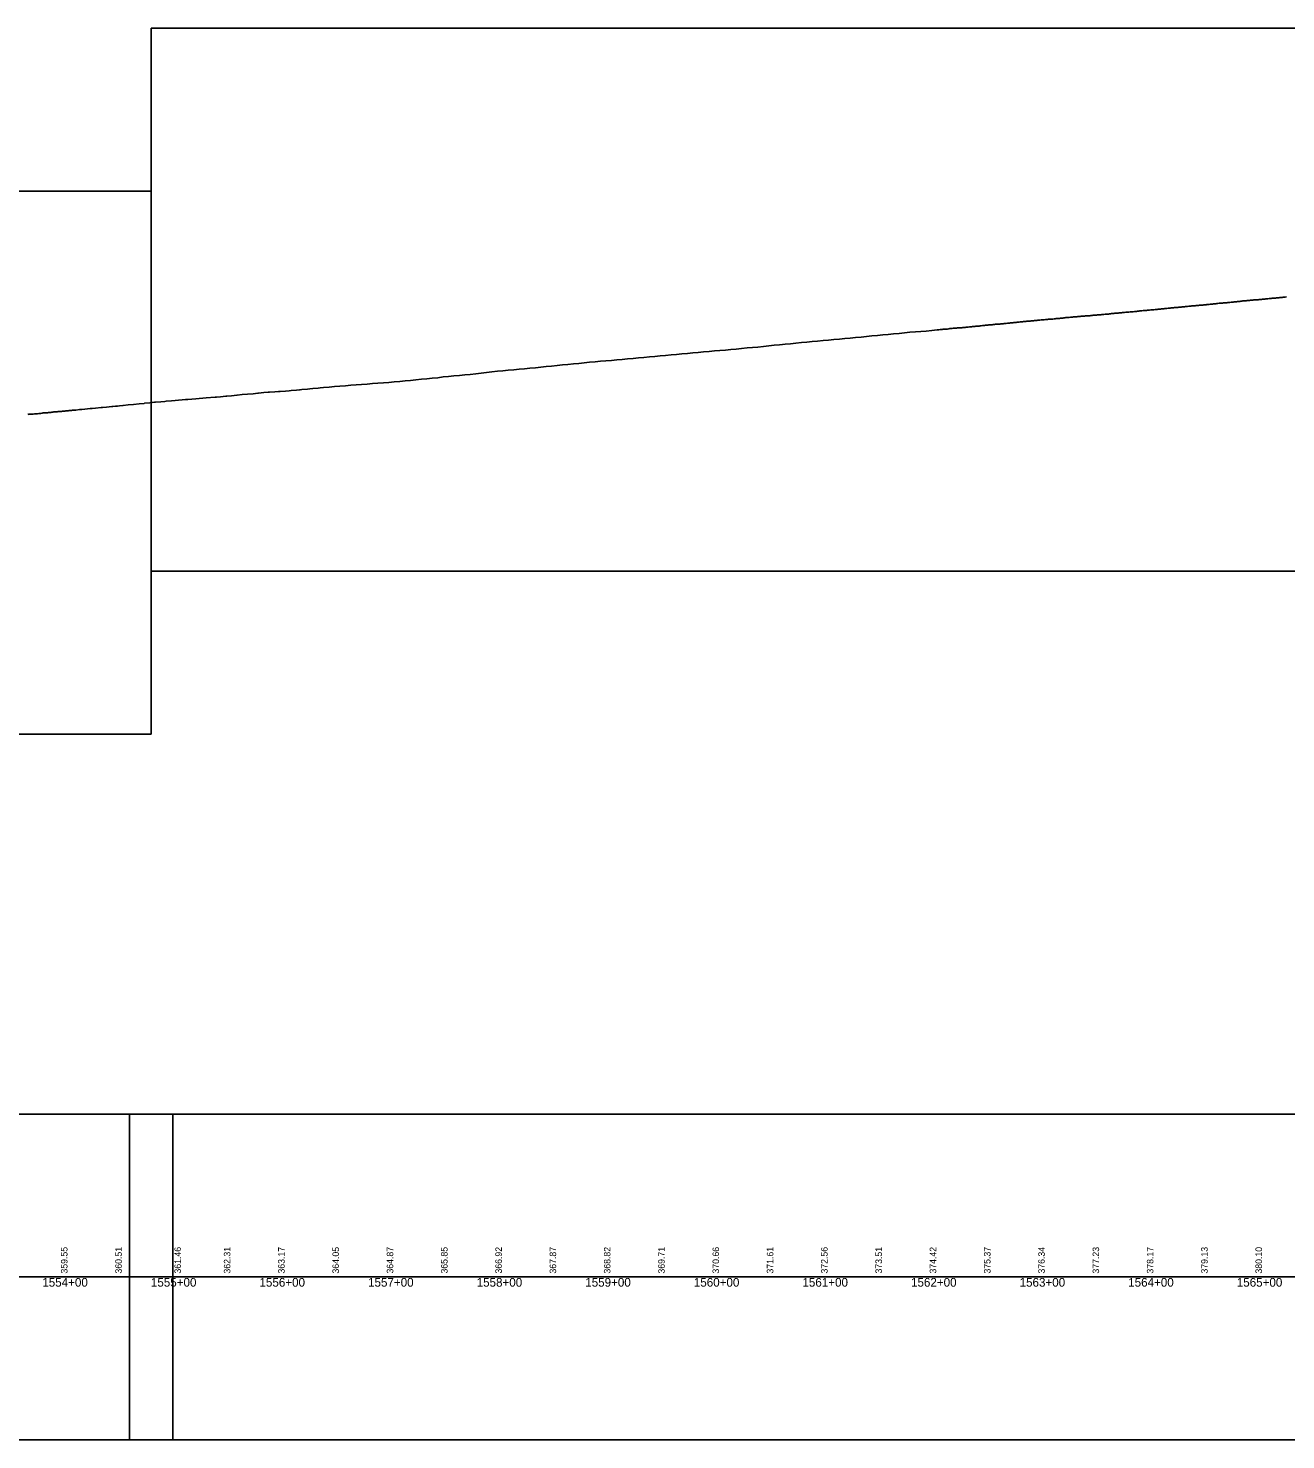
# Model space of a CAD drawing. Extents: x -3627 to 47473, y 2850 to 4350.
# Drawn here: x 42840 to 43998, y 2850 to 4150 of the extents above; entities that cross this region are included whole.
import ezdxf

# ---------------------------------------------------------------- set-up
doc = ezdxf.new("R2010")
doc.units = 0
for name, color, linetype in [('RD_DDB_Profile_EX', 7, 'Continuous'), ('RD_DDB_StaTX', 7, 'Continuous'), ('RD_DDB_StripGrade', 7, 'Continuous'), ('RD_GPK_Profile_Cell', 7, 'Continuous'), ('RD_SHT_ShtClip', 7, 'Continuous')]:
    doc.layers.add(name, color=color, linetype=linetype)

msp = doc.modelspace()

# ---------------------------------------------------------------- linework, layer by layer
at = {"layer": 'RD_DDB_Profile_EX'}
for points in [[(43902.82243, 3893.346115), (43903.824277, 3893.495515), (43904.826173, 3893.495915), (43905.818028, 3893.59676), (43906.819925, 3893.746445), (43907.821716, 3893.846665), (43908.823612, 3893.897315), (43909.825507, 3893.996835), (43910.817351, 3894.097625), (43911.819248, 3894.247365), (43912.82105, 3894.298085), (43913.822946, 3894.34826), (43914.814846, 3894.39821), (43915.816674, 3894.49859), (43916.818571, 3894.69829), (43917.820445, 3894.69864), (43918.82228, 3894.89878), (43919.814169, 3894.94888), (43920.815996, 3895.0494), (43921.817883, 3895.09936), (43922.819779, 3895.149335), (43923.811594, 3895.29981), (43924.813491, 3895.399735), (43925.410344, 3895.489365), (43925.815642, 3895.549745), (43926.817402, 3895.64987), (43927.819163, 3895.64997), (43928.811833, 3895.89928), (43929.813586, 3895.899455), (43930.816214, 3895.998825), (43931.817974, 3896.09899), (43932.809781, 3896.249045), (43933.812415, 3896.298575), (43934.814156, 3896.348665), (43935.816784, 3896.54789), (43936.818544, 3896.697755), (43937.810362, 3896.697935), (43938.812994, 3896.747605), (43939.814727, 3896.79784), (43940.816487, 3896.94793), (43941.809182, 3897.097195), (43942.810941, 3897.09763), (43943.813531, 3897.24673), (43944.815295, 3897.396425), (43945.817055, 3897.39692), (43946.809759, 3897.546085), (43947.811518, 3897.64619), (43948.813238, 3897.74629), (43949.81586, 3897.845945), (43950.817621, 3897.946045), (43951.809464, 3898.045855), (43952.811224, 3898.095955), (43953.812941, 3898.19652), (43954.814701, 3898.29661), (43955.816461, 3898.39648), (43956.808299, 3898.5961), (43957.810058, 3898.64663), (43958.81178, 3898.796315), (43959.814404, 3898.796165), (43960.806246, 3898.895985), (43961.808005, 3899.045855), (43962.809724, 3899.146185), (43963.811484, 3899.246285), (43964.813244, 3899.34639), (43965.80508, 3899.44645), (43966.806839, 3899.496755), (43967.808563, 3899.596845), (43968.810323, 3899.74656), (43969.812083, 3899.74667), (43970.804787, 3899.796215), (43971.806546, 3899.896535), (43972.808266, 3899.996415), (43973.810026, 3900.096315), (43974.811787, 3900.246425), (43975.80362, 3900.296875), (43976.805345, 3900.39678), (43977.807105, 3900.5467), (43978.808865, 3900.596985), (43979.810625, 3900.69709), (43980.802453, 3900.797145), (43981.805049, 3900.89675), (43982.806809, 3900.99665), (43983.808569, 3901.047135), (43984.810329, 3901.146855), (43985.802159, 3901.296915), (43986.803886, 3901.347365), (43987.805646, 3901.447285), (43988.807406, 3901.54722), (43989.809166, 3901.697165), (43990.800963, 3901.69753), (43991.803591, 3901.84678), (43992.80535, 3901.9467), (43993.80711, 3902.04663), (43994.80887, 3902.146915), (43995.800668, 3902.196975), (43996.802428, 3902.247245), (43997.804187, 3902.347815), (43998.805947, 3902.49775)], [(43802.843851, 3884.099145), (43803.845736, 3884.09924), (43804.847631, 3884.199025), (43805.839588, 3884.348255), (43806.841485, 3884.39828), (43807.843382, 3884.447935), (43808.845252, 3884.49851), (43809.847147, 3884.747875), (43810.839049, 3884.797965), (43811.840946, 3884.897575), (43812.842843, 3884.947475), (43813.844707, 3884.997865), (43814.846603, 3885.097785), (43815.838511, 3885.09791), (43816.840476, 3885.246425), (43817.842373, 3885.246555), (43818.844223, 3885.346935), (43819.846118, 3885.496365), (43820.83804, 3885.596065), (43821.839937, 3885.64672), (43822.841782, 3885.74638), (43823.843678, 3885.84656), (43824.845574, 3885.896475), (43825.837502, 3885.996705), (43826.839398, 3886.096065), (43827.841298, 3886.19538), (43828.843193, 3886.294955), (43829.845089, 3886.29589), (43830.837032, 3886.4455), (43831.838928, 3886.594005), (43832.840753, 3886.69354), (43833.842649, 3886.74489), (43834.844544, 3886.79517), (43835.836493, 3886.99475), (43836.83839, 3887.04466), (43837.840209, 3887.143795), (43838.842104, 3887.293695), (43839.84406, 3887.39247), (43840.836022, 3887.492405), (43841.837919, 3887.49366), (43842.839724, 3887.59357), (43843.84162, 3887.692555), (43844.843515, 3887.841035), (43845.835483, 3887.89382), (43846.837284, 3887.94422), (43847.839179, 3888.093655), (43848.841075, 3888.24209), (43849.84297, 3888.29249), (43850.835013, 3888.44125), (43851.836799, 3888.49226), (43852.838694, 3888.49385), (43853.84059, 3888.593215), (43854.842486, 3888.69142), (43855.834359, 3888.843095), (43856.836254, 3888.942435), (43857.83815, 3888.942945), (43858.840045, 3889.042275), (43859.841941, 3889.093395), (43860.833814, 3889.243355), (43861.835769, 3889.392165), (43862.837664, 3889.491435), (43863.839559, 3889.64069), (43864.841455, 3889.691945), (43865.833328, 3889.7419), (43866.835164, 3889.94106), (43867.83706, 3890.03968), (43868.838955, 3890.08893), (43869.830891, 3890.14204), (43870.832664, 3890.29134), (43871.83456, 3890.340625), (43872.836396, 3890.392345), (43873.838291, 3890.639885), (43874.830216, 3890.691105), (43875.831999, 3890.692135), (43876.833895, 3890.79148), (43877.835731, 3890.892025), (43878.827711, 3891.041435), (43879.829439, 3891.092515), (43880.831334, 3891.19243), (43881.83323, 3891.34131), (43882.835066, 3891.39288), (43883.827035, 3891.443305), (43884.828774, 3891.59293), (43885.830669, 3891.693285), (43886.832565, 3891.792735), (43887.824461, 3891.89253), (43888.826358, 3891.94326), (43889.828109, 3892.09423), (43890.830004, 3892.19375), (43891.8319, 3892.29365), (43892.823784, 3892.394635), (43893.825608, 3892.49454), (43894.827504, 3892.544445), (43895.829339, 3892.645), (43896.821279, 3892.744945), (43897.823107, 3892.795495), (43898.824943, 3892.945095), (43899.826838, 3893.045305), (43900.828673, 3893.14586), (43901.820602, 3893.195805), (43902.82243, 3893.346115)], [(43322.197898, 3838.84962), (43327.196172, 3839.350365), (43332.180974, 3839.89908), (43337.175902, 3840.399505), (43342.17083, 3840.80019), (43347.169125, 3841.20035), (43352.164053, 3841.749765), (43357.158981, 3842.29988), (43362.16062, 3842.89956), (43367.162268, 3843.299415), (43372.163912, 3843.69956), (43377.165551, 3844.09965), (43382.167201, 3844.59959), (43387.168835, 3844.99907), (43392.170465, 3845.59817), (43397.172092, 3845.94884), (43402.173735, 3846.448405), (43407.175356, 3846.84826), (43412.176973, 3847.248495), (43417.178613, 3847.74838), (43422.180224, 3848.197395), (43427.181831, 3848.54861), (43432.183434, 3849.147055), (43437.185, 3849.59585), (43442.180024, 3849.99769), (43447.178335, 3850.498655), (43452.173351, 3851.046875), (43457.168337, 3851.398335), (43462.166647, 3851.848725), (43467.161651, 3852.298955), (43472.149786, 3852.798535), (43477.144731, 3853.298695), (43482.13971, 3853.649355), (43487.138025, 3854.149195), (43492.133004, 3854.49966), (43497.128044, 3855.049985), (43502.127735, 3855.499735), (43507.128253, 3855.999015), (43512.12877, 3856.398115), (43517.127633, 3856.948435), (43522.126496, 3857.44888), (43527.125358, 3858.0492), (43532.12422, 3858.449785), (43534.695274, 3858.73288), (43537.124435, 3858.999845), (43542.126082, 3859.3497), (43547.127725, 3859.89928), (43552.129371, 3860.44909), (43557.127675, 3860.849395), (43562.129321, 3861.399075), (43567.130957, 3861.898845), (43572.132601, 3862.29861), (43577.134245, 3862.79899), (43582.135873, 3863.298845), (43587.137515, 3863.6987), (43592.139138, 3864.24798), (43597.137463, 3864.648625), (43602.139085, 3865.19818), (43607.137411, 3865.598555), (43612.139032, 3866.197455), (43617.13736, 3866.597875), (43622.138979, 3866.89834), (43627.140595, 3867.547835), (43632.138903, 3867.94792), (43637.140541, 3868.398125), (43642.13885, 3868.748915), (43647.140462, 3869.44727), (43652.138796, 3869.947745), (43657.140407, 3870.34798), (43662.138716, 3870.64883), (43667.140324, 3871.148325), (43672.141959, 3871.69687), (43677.10567, 3872.09524), (43677.869075, 3872.19498), (43678.870972, 3872.245325), (43679.862931, 3872.444), (43680.864829, 3872.49435), (43681.86665, 3872.54483), (43682.868467, 3872.694745), (43683.870364, 3872.794665), (43684.86232, 3872.844615), (43685.864141, 3872.895475), (43686.865962, 3872.9954), (43687.867859, 3873.145325), (43688.869756, 3873.34406), (43689.861632, 3873.345005), (43690.86353, 3873.395285), (43691.865354, 3873.644465), (43692.867251, 3873.743995), (43693.869079, 3873.745595), (43694.861021, 3873.846235), (43695.862849, 3873.94547), (43696.864746, 3873.945745), (43697.866574, 3874.09618), (43698.858512, 3874.14646), (43699.86041, 3874.196395), (43700.862241, 3874.34599), (43701.864138, 3874.495575), (43702.865966, 3874.49696), (43703.857901, 3874.64662), (43704.859799, 3874.795925)], [(43704.859799, 3874.795925), (43705.861633, 3874.796165), (43706.863461, 3874.89632), (43707.865358, 3874.996815), (43708.85729, 3875.096485), (43709.859128, 3875.19641), (43710.860956, 3875.396325), (43711.862853, 3875.446505), (43712.86475, 3875.59615), (43713.856679, 3875.64666), (43714.858451, 3875.746615), (43715.860348, 3875.747025), (43716.862245, 3875.84695), (43717.864141, 3875.947135), (43718.855991, 3876.097345), (43719.857843, 3876.197045), (43720.85974, 3876.29696), (43721.861637, 3876.39688), (43722.863464, 3876.447765), (43723.855338, 3876.59752), (43724.857235, 3876.74702), (43725.859132, 3876.79693), (43726.86096, 3876.79781), (43727.852871, 3876.94758), (43728.85473, 3877.04769), (43729.856627, 3877.147815), (43730.858455, 3877.29806), (43731.860352, 3877.39798), (43732.85226, 3877.44794), (43733.854122, 3877.547865), (43734.85595, 3877.598445), (43735.857847, 3877.64823), (43736.859744, 3877.798155), (43737.851649, 3877.89827), (43738.853445, 3877.948795), (43739.855342, 3878.048605), (43740.857239, 3878.198405), (43741.859136, 3878.298325), (43742.85094, 3878.3988), (43743.852837, 3878.49862), (43744.854734, 3878.59854), (43745.856631, 3878.798455), (43746.858528, 3878.748625), (43747.850332, 3878.898975), (43748.852229, 3879.048805), (43749.854126, 3879.098825), (43750.856023, 3879.198645), (43751.84784, 3879.29916), (43752.849724, 3879.399145), (43753.851621, 3879.59884), (43754.853518, 3879.64883), (43755.855345, 3879.749205), (43756.847219, 3879.849245), (43757.849116, 3879.899265), (43758.851013, 3879.949245), (43759.85284, 3880.09969), (43760.854737, 3880.24958), (43761.846611, 3880.29953), (43762.848508, 3880.34945), (43763.850335, 3880.49993), (43764.852232, 3880.59985), (43765.854129, 3880.64973), (43766.846003, 3880.74974), (43767.430327, 3880.808325), (43767.848163, 3880.849765), (43768.849924, 3880.94986), (43769.851684, 3881.049955), (43770.293731, 3881.094125), (43770.941769, 3881.1589), (43771.846106, 3881.24941), (43772.847866, 3881.349515), (43773.849627, 3881.34966), (43774.851387, 3881.449755), (43775.844048, 3881.54918), (43776.845808, 3881.649225), (43777.84757, 3881.74932), (43778.84933, 3881.799455), (43779.851956, 3881.998705), (43780.843751, 3882.098635), (43781.845511, 3882.099065), (43782.847272, 3882.149215), (43783.849898, 3882.198625), (43784.851658, 3882.2988), (43785.843453, 3882.39893), (43786.845214, 3882.598785), (43787.846974, 3882.64888), (43788.848735, 3882.64917), (43789.850496, 3882.749245), (43790.842291, 3882.94913), (43791.844052, 3883.049225), (43792.845812, 3883.099325), (43793.846824, 3883.24992), (43794.84872, 3883.299835), (43795.840596, 3883.449785), (43796.842493, 3883.549695), (43797.84439, 3883.599665), (43798.84628, 3883.64952), (43799.848176, 3883.74943), (43800.840058, 3883.849425), (43801.841954, 3883.99924), (43802.843851, 3884.099145)], [(42907.229999, 3800.654475), (42908.652736, 3800.782005), (42912.233135, 3801.102695), (42917.226285, 3801.65084), (42918.189755, 3801.72766), (42920.514552, 3801.91286), (42922.232382, 3802.049645), (42924.082639, 3802.23539), (42927.226401, 3802.550805), (42927.726774, 3802.60109), (42932.22338, 3803.05263), (42937.263793, 3803.60834), (42942.227112, 3804.105235), (42946.800812, 3804.518305), (42947.22396, 3804.556475), (42952.220619, 3805.008195), (42956.337831, 3805.461955), (42957.22795, 3805.55809), (42962.224476, 3805.958655), (42965.87485, 3806.287825), (42967.221082, 3806.410225), (42972.217485, 3806.86054), (42975.411869, 3807.132295), (42984.948888, 3807.94303), (42987.2217, 3808.136565), (42994.485907, 3808.75361), (43004.022926, 3809.56309), (43012.216875, 3810.25859), (43013.559945, 3810.36582), (43017.212648, 3810.65686), (43022.208382, 3811.2049), (43023.096964, 3811.26679), (43027.213941, 3811.553685), (43032.209562, 3812.05181), (43032.633983, 3812.094265), (43037.206735, 3812.551185), (43042.205543, 3813.102435), (43047.203403, 3813.402875), (43051.708021, 3813.899345), (43052.202083, 3813.95304), (43057.209767, 3814.402735), (43061.24504, 3814.685645), (43062.208356, 3814.753305), (43067.205996, 3815.202255), (43070.78206, 3815.45275), (43072.204437, 3815.55154), (43077.201975, 3815.85176), (43080.319079, 3816.16348), (43082.200305, 3816.351325), (43087.197748, 3816.70031), (43089.856098, 3816.99262), (43090.620299, 3817.076615), (43092.197357, 3817.2499), (43097.203306, 3817.649275), (43099.393117, 3817.845705), (43102.216987, 3818.09935), (43107.22454, 3818.54973), (43108.930136, 3818.75421), (43112.229293, 3819.147965), (43117.234301, 3819.49794), (43122.235965, 3819.89868), (43127.234289, 3820.250425), (43132.232611, 3820.699175), (43137.234309, 3821.149115), (43142.23263, 3821.548715), (43147.23095, 3821.9), (43152.232623, 3822.300445), (43157.230972, 3822.70043), (43162.229289, 3823.100415), (43167.230938, 3823.50089), (43172.229197, 3823.801285), (43177.227459, 3824.35083), (43182.229102, 3824.70177), (43187.227365, 3825.300855), (43192.225658, 3825.702065), (43197.227267, 3826.251325), (43202.228869, 3826.75141), (43207.230395, 3827.2505), (43212.228663, 3827.800485), (43217.230246, 3828.15205), (43222.231858, 3828.84946), (43227.233428, 3829.25057), (43232.23503, 3829.84821), (43237.236628, 3830.250625), (43242.238266, 3830.700655), (43247.239904, 3831.20205), (43252.241542, 3831.801425), (43257.24318, 3832.35148), (43262.244818, 3832.99692), (43267.246456, 3833.59521), (43272.244817, 3834.192935), (43277.246402, 3834.593495), (43282.234703, 3835.04442), (43287.229765, 3835.39852), (43292.224672, 3835.94795), (43297.219715, 3836.398745), (43302.218057, 3836.848775), (43307.213042, 3837.349445), (43312.207986, 3837.89801), (43317.202929, 3838.34912), (43322.197898, 3838.84962)], [(42839.85514, 3794.35828), (42840.855968, 3794.45799), (42841.893602, 3794.51328), (42842.857609, 3794.60923), (42843.858427, 3794.66033), (42844.859239, 3794.710455), (42845.850068, 3794.859105), (42846.850885, 3794.958705), (42847.851697, 3794.961915), (42848.852012, 3795.010625), (42849.852829, 3795.1593), (42850.853641, 3795.2104), (42851.430621, 3795.268125), (42851.854454, 3795.3105), (42852.855262, 3795.510055), (42853.856064, 3795.660105), (42854.856871, 3795.66016), (42855.857678, 3795.66124), (42856.848595, 3795.76133), (42857.8493, 3795.86139), (42858.850107, 3796.01041), (42859.850909, 3796.06203), (42860.96764, 3796.185265), (42861.852515, 3796.361035), (42862.853308, 3796.411015), (42863.854106, 3796.560475), (42864.854904, 3796.660465), (42865.855697, 3796.71044), (42866.846507, 3796.860985), (42867.847305, 3796.96045), (42868.848098, 3797.108865), (42869.848396, 3797.157675), (42870.504659, 3797.15767), (42870.849186, 3797.15955), (42871.849976, 3797.20994), (42872.850766, 3797.358915), (42873.851551, 3797.458365), (42874.85234, 3797.509675), (42875.843234, 3797.70871), (42876.844018, 3797.709075), (42877.844717, 3797.808995), (42878.845507, 3797.95936), (42880.041678, 3798.07877), (42880.847076, 3798.15912), (42881.847859, 3798.208965), (42882.848637, 3798.35838), (42883.880534, 3798.361955), (42887.245383, 3798.7585), (42889.578697, 3798.94505), (42892.239028, 3799.157925), (42897.242428, 3799.70673), (42899.115716, 3799.87542), (42902.236633, 3800.15652), (42907.229999, 3800.654475)]]:
    msp.add_lwpolyline(points, dxfattribs=at)
at = {"layer": 'RD_GPK_Profile_Cell'}
msp.add_line((1000, 3000), (46705.077602, 3000), dxfattribs=at)
at = {"layer": 'RD_SHT_ShtClip'}
for points in [[(42953.33, 4150), (42953.33, 3650), (44453.33, 3650), (44453.33, 3650), (44453.33, 4150), (44453.33, 4150)], [(41453.33, 4000), (41453.33, 3500), (42953.33, 3500), (42953.33, 3500), (42953.33, 4000), (42953.33, 4000)], [(41433.33, 3150), (42973.33, 3150), (42973.33, 2850), (41433.33, 2850)], [(42933.33, 3150), (44473.33, 3150), (44473.33, 2850), (42933.33, 2850)]]:
    msp.add_lwpolyline(points, close=True, dxfattribs=at)

# ---------------------------------------------------------------- texts
at = {"layer": 'RD_DDB_StaTX'}
for s, p in [('1554+00', (42853.125471, 2991)), ('1555+00', (42953.125471, 2991)), ('1556+00', (43053.125471, 2991)), ('1557+00', (43153.125471, 2991)), ('1558+00', (43253.125471, 2991)), ('1559+00', (43353.125471, 2991)), ('1560+00', (43453.125471, 2991)), ('1561+00', (43553.125471, 2991)), ('1562+00', (43653.125471, 2991)), ('1563+00', (43753.125471, 2991)), ('1564+00', (43853.125471, 2991)), ('1565+00', (43953.125471, 2991))]:
    msp.add_text(s, height=8, dxfattribs=at).set_placement(p)
at = {"layer": 'RD_DDB_StripGrade'}
for s, p in [('359.55', (42876.33, 3003.073688)), ('360.51', (42926.33, 3003.073688)), ('361.46', (42980.818808, 3003.073688)), ('362.31', (43026.33, 3003.073688)), ('363.17', (43076.33, 3003.073688)), ('364.05', (43126.33, 3003.073688)), ('364.87', (43176.33, 3003.073688)), ('365.85', (43226.33, 3003.073688)), ('366.92', (43276.33, 3003.073688)), ('367.87', (43326.33, 3003.073688)), ('368.82', (43376.33, 3003.073688)), ('369.71', (43426.33, 3003.073688)), ('370.66', (43476.33, 3003.073688)), ('371.61', (43526.33, 3003.073688)), ('372.56', (43576.33, 3003.073688)), ('373.51', (43626.33, 3003.073688)), ('374.42', (43676.33, 3003.073688)), ('375.37', (43726.33, 3003.073688)), ('376.34', (43776.33, 3003.073688)), ('377.23', (43826.33, 3003.073688)), ('378.17', (43876.33, 3003.073688)), ('379.13', (43926.33, 3003.073688)), ('380.10', (43976.33, 3003.073688))]:
    msp.add_text(s, height=6, rotation=90, dxfattribs=at).set_placement(p)

doc.saveas('drawing.dxf')
